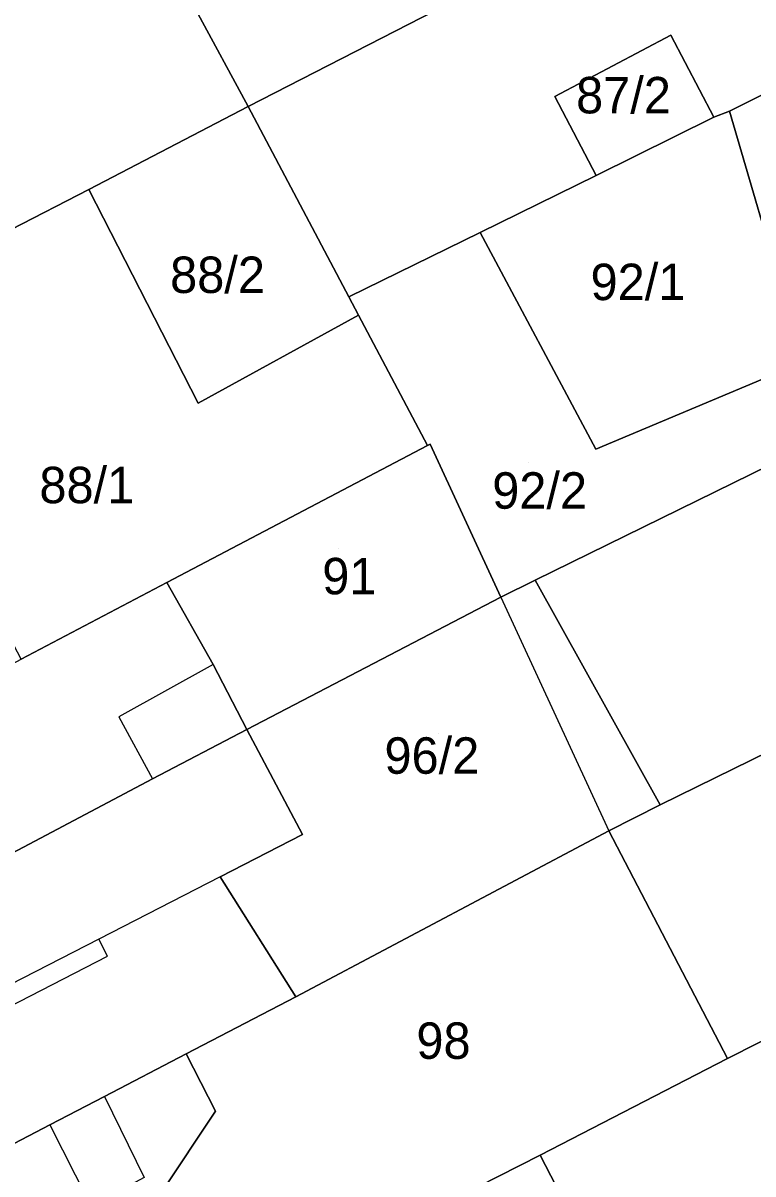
# Model space of a CAD drawing. Extents: x -263943 to -261149, y -1236934 to -1230686.
# Drawn here: x -262800.2 to -262760.1, y -1235851.1 to -1235787.9 of the extents above; entities that cross this region are included whole.
import ezdxf

# ---------------------------------------------------------------- set-up
doc = ezdxf.new("R2010")
doc.units = 0
for name, color, linetype in [('body_kn', 7, 'Continuous'), ('kladpar_druhypozemkov', 7, 'Continuous'), ('kladpar_hranice', 7, 'Continuous'), ('kladpar_parcelnecisla', 7, 'Continuous'), ('kladpar_plochy', 7, 'Continuous'), ('zappar_hrandruhpozemk', 7, 'Continuous')]:
    doc.layers.add(name, color=color, linetype=linetype)

msp = doc.modelspace()

# ---------------------------------------------------------------- linework, layer by layer
at = {"layer": 'body_kn'}
for p, q in [((-262764.61, -1235788.58), (-262764.61, -1235788.58)), ((-262770.98, -1235791.96), (-262770.98, -1235791.96)), ((-262770.98, -1235791.96), (-262770.98, -1235791.96)), ((-262787.8, -1235792.5), (-262787.8, -1235792.5)), ((-262762.24, -1235793.09), (-262762.24, -1235793.09)), ((-262761.39, -1235792.75), (-262761.39, -1235792.75)), ((-262768.7, -1235796.29), (-262768.7, -1235796.29)), ((-262796.55, -1235797.06), (-262796.55, -1235797.06)), ((-262796.55, -1235797.06), (-262796.55, -1235797.06)), ((-262775.08, -1235799.41), (-262775.08, -1235799.41)), ((-262782.28, -1235802.95), (-262782.28, -1235802.95)), ((-262781.75, -1235803.96), (-262781.75, -1235803.96)), ((-262790.55, -1235808.79), (-262790.55, -1235808.79)), ((-262790.55, -1235808.79), (-262790.55, -1235808.79)), ((-262777.97, -1235811.11), (-262777.97, -1235811.11)), ((-262777.82, -1235811.03), (-262777.82, -1235811.03)), ((-262768.73, -1235811.31), (-262768.73, -1235811.31)), ((-262772.06, -1235818.51), (-262772.06, -1235818.51)), ((-262792.26, -1235818.63), (-262792.26, -1235818.63)), ((-262792.26, -1235818.63), (-262792.26, -1235818.63)), ((-262773.93, -1235819.44), (-262773.93, -1235819.44)), ((-262773.93, -1235819.44), (-262773.93, -1235819.44)), ((-262789.73, -1235823.13), (-262789.73, -1235823.13)), ((-262789.73, -1235823.13), (-262789.73, -1235823.13)), ((-262794.91, -1235826), (-262794.91, -1235826)), ((-262787.87, -1235826.7), (-262787.87, -1235826.7)), ((-262787.87, -1235826.7), (-262787.87, -1235826.7)), ((-262793.05, -1235829.4), (-262793.05, -1235829.4)), ((-262765.2, -1235830.83), (-262765.2, -1235830.83)), ((-262765.2, -1235830.83), (-262765.2, -1235830.83)), ((-262768.01, -1235832.27), (-262768.01, -1235832.27)), ((-262768.01, -1235832.27), (-262768.01, -1235832.27)), ((-262784.82, -1235832.47), (-262784.82, -1235832.47)), ((-262789.34, -1235834.79), (-262789.34, -1235834.79)), ((-262789.34, -1235834.79), (-262789.34, -1235834.79)), ((-262796, -1235838.21), (-262796, -1235838.21)), ((-262796, -1235838.21), (-262796, -1235838.21)), ((-262795.53, -1235839.15), (-262795.53, -1235839.15)), ((-262795.53, -1235839.15), (-262795.53, -1235839.15)), ((-262785.18, -1235841.38), (-262785.18, -1235841.38)), ((-262791.21, -1235844.5), (-262791.21, -1235844.5)), ((-262761.49, -1235844.76), (-262761.49, -1235844.76)), ((-262795.69, -1235846.84), (-262795.69, -1235846.84)), ((-262795.69, -1235846.84), (-262795.69, -1235846.84)), ((-262789.6, -1235847.65), (-262789.6, -1235847.65)), ((-262789.6, -1235847.65), (-262789.6, -1235847.65)), ((-262798.68, -1235848.4), (-262798.68, -1235848.4)), ((-262798.68, -1235848.4), (-262798.68, -1235848.4)), ((-262771.78, -1235850.07), (-262771.78, -1235850.07)), ((-262771.78, -1235850.07), (-262771.78, -1235850.07))]:
    msp.add_line(p, q, dxfattribs=at)
at = {"layer": 'kladpar_druhypozemkov'}
for p, q in [((-262767.11, -1235791.08), (-262767.11, -1235791.08)), ((-262788.93, -1235801), (-262788.93, -1235801)), ((-262766.51, -1235801.18), (-262766.51, -1235801.18)), ((-262772.41, -1235812.03), (-262772.41, -1235812.03)), ((-262796.7, -1235812.57), (-262796.7, -1235812.57)), ((-262782.86, -1235816.78), (-262782.86, -1235816.78)), ((-262777.36, -1235826.93), (-262777.36, -1235826.93)), ((-262777.26, -1235842.83), (-262777.26, -1235842.83))]:
    msp.add_line(p, q, dxfattribs=at)
at = {"layer": 'kladpar_hranice'}
for points in [[(-262762.46, -1235775.01), (-262760.68, -1235778.58), (-262787.8, -1235792.5), (-262793.55, -1235781.88), (-262795.24, -1235778.06), (-262777.39, -1235768.95), (-262768.97, -1235764.81), (-262766.18, -1235769.66), (-262762.46, -1235775.01)], [(-262753.15, -1235781.87), (-262750.42, -1235787.35), (-262759.52, -1235791.83), (-262761.39, -1235792.75), (-262762.24, -1235793.09), (-262764.61, -1235788.58), (-262770.98, -1235791.96), (-262768.7, -1235796.29), (-262775.08, -1235799.41), (-262782.28, -1235802.95), (-262787.8, -1235792.5), (-262760.68, -1235778.58), (-262755.99, -1235776.16), (-262755.77, -1235776.6), (-262753.15, -1235781.87)], [(-262732.52, -1235785.8), (-262730.12, -1235791.38), (-262732.35, -1235792.41), (-262733.2, -1235793.85), (-262734.47, -1235794.44), (-262735.23, -1235793.08), (-262749.52, -1235799.74), (-262758.19, -1235803.7), (-262761.39, -1235792.75), (-262759.52, -1235791.83), (-262750.42, -1235787.35), (-262737.23, -1235780.99), (-262735.04, -1235779.93), (-262732.52, -1235785.8)], [(-262796.55, -1235797.06), (-262809.35, -1235803.65), (-262810.15, -1235804.06), (-262813.18, -1235805.64), (-262813.54, -1235805.82), (-262816.76, -1235807.5), (-262830.12, -1235814.46), (-262832.34, -1235815.62), (-262837.16, -1235806.02), (-262819.05, -1235795.72), (-262809.87, -1235790.57), (-262793.55, -1235781.88), (-262787.8, -1235792.5), (-262796.55, -1235797.06)], [(-262770.98, -1235791.96), (-262764.61, -1235788.58), (-262762.24, -1235793.09), (-262768.7, -1235796.29), (-262770.98, -1235791.96)], [(-262735.23, -1235793.08), (-262734.47, -1235794.44), (-262733.2, -1235793.85), (-262732.35, -1235792.41), (-262730.12, -1235791.38), (-262727.85, -1235796.84), (-262729.21, -1235797.51), (-262742.65, -1235804.08), (-262748.34, -1235806.87), (-262772.06, -1235818.51), (-262773.93, -1235819.44), (-262777.82, -1235811.03), (-262777.97, -1235811.11), (-262781.75, -1235803.96), (-262782.28, -1235802.95), (-262775.08, -1235799.41), (-262768.73, -1235811.31), (-262749.86, -1235803.39), (-262749.52, -1235799.74), (-262735.23, -1235793.08)], [(-262790.55, -1235808.79), (-262796.55, -1235797.06), (-262787.8, -1235792.5), (-262782.28, -1235802.95), (-262781.75, -1235803.96), (-262790.55, -1235808.79)], [(-262749.52, -1235799.74), (-262749.86, -1235803.39), (-262768.73, -1235811.31), (-262775.08, -1235799.41), (-262768.7, -1235796.29), (-262762.24, -1235793.09), (-262761.39, -1235792.75), (-262758.19, -1235803.7), (-262749.52, -1235799.74)], [(-262800.26, -1235822.84), (-262807.44, -1235809.21), (-262806.6, -1235808.75), (-262809.35, -1235803.65), (-262796.55, -1235797.06), (-262790.55, -1235808.79), (-262781.75, -1235803.96), (-262777.97, -1235811.11), (-262792.26, -1235818.63), (-262800.26, -1235822.84)], [(-262765.2, -1235830.83), (-262772.06, -1235818.51), (-262748.34, -1235806.87), (-262742.17, -1235819.53), (-262765.2, -1235830.83)], [(-262716.44, -1235821.98), (-262761.49, -1235844.76), (-262768.01, -1235832.27), (-262765.2, -1235830.83), (-262742.17, -1235819.53), (-262735.54, -1235816.23), (-262721.85, -1235809.41), (-262716.44, -1235821.98)], [(-262787.87, -1235826.7), (-262789.73, -1235823.13), (-262792.26, -1235818.63), (-262777.97, -1235811.11), (-262777.82, -1235811.03), (-262773.93, -1235819.44), (-262787.87, -1235826.7)], [(-262768.01, -1235832.27), (-262785.18, -1235841.38), (-262789.34, -1235834.79), (-262784.82, -1235832.47), (-262787.87, -1235826.7), (-262773.93, -1235819.44), (-262772.06, -1235818.51), (-262765.2, -1235830.83), (-262768.01, -1235832.27)], [(-262792.26, -1235818.63), (-262789.73, -1235823.13), (-262787.87, -1235826.7), (-262793.05, -1235829.4), (-262815.83, -1235841.47), (-262819.14, -1235843.32), (-262821.06, -1235839.44), (-262823.21, -1235835.08), (-262820.31, -1235833.53), (-262820.26, -1235833.51), (-262805.59, -1235825.68), (-262802.61, -1235824.09), (-262800.26, -1235822.84), (-262792.26, -1235818.63)], [(-262725.99, -1235845.03), (-262754.64, -1235859.71), (-262764.5, -1235864.18), (-262771.78, -1235850.07), (-262761.49, -1235844.76), (-262716.44, -1235821.98), (-262709.33, -1235836.68), (-262711.37, -1235837.7), (-262725.99, -1235845.03)], [(-262789.34, -1235834.79), (-262785.18, -1235841.38), (-262791.21, -1235844.5), (-262795.69, -1235846.84), (-262798.68, -1235848.4), (-262808.87, -1235853.72), (-262812.24, -1235855.48), (-262812.71, -1235855.73), (-262819.14, -1235843.32), (-262815.83, -1235841.47), (-262793.05, -1235829.4), (-262787.87, -1235826.7), (-262784.82, -1235832.47), (-262789.34, -1235834.79)], [(-262771.78, -1235850.07), (-262778.58, -1235853.53), (-262784.7, -1235856.64), (-262789.3, -1235858.98), (-262792.58, -1235852.14), (-262789.6, -1235847.65), (-262791.21, -1235844.5), (-262785.18, -1235841.38), (-262768.01, -1235832.27), (-262761.49, -1235844.76), (-262771.78, -1235850.07)], [(-262789.6, -1235847.65), (-262792.58, -1235852.14), (-262789.3, -1235858.98), (-262802.12, -1235865.51), (-262805.85, -1235867.46), (-262808.59, -1235862.78), (-262812.71, -1235855.73), (-262812.24, -1235855.48), (-262808.87, -1235853.72), (-262798.68, -1235848.4), (-262795.69, -1235846.84), (-262791.21, -1235844.5), (-262789.6, -1235847.65)], [(-262764.5, -1235864.18), (-262782.68, -1235873.2), (-262783.8, -1235873.77), (-262784.44, -1235874.1), (-262786.92, -1235869.12), (-262773.92, -1235862.11), (-262778.58, -1235853.53), (-262771.78, -1235850.07), (-262764.5, -1235864.18)]]:
    msp.add_lwpolyline(points, dxfattribs=at)
at = {"layer": 'kladpar_plochy'}
for p, q in [((-262765.2, -1235830.83), (-262742.17, -1235819.53)), ((-262716.44, -1235821.98), (-262761.49, -1235844.76)), ((-262768.01, -1235832.27), (-262765.2, -1235830.83)), ((-262761.49, -1235844.76), (-262768.01, -1235832.27))]:
    msp.add_line(p, q, dxfattribs=at)
for points in [[(-262762.46, -1235775.01), (-262760.68, -1235778.58), (-262787.8, -1235792.5), (-262793.55, -1235781.88), (-262795.24, -1235778.06), (-262777.39, -1235768.95), (-262768.97, -1235764.81), (-262766.18, -1235769.66)], [(-262753.15, -1235781.87), (-262750.42, -1235787.35), (-262759.52, -1235791.83), (-262761.39, -1235792.75), (-262762.24, -1235793.09), (-262764.61, -1235788.58), (-262770.98, -1235791.96), (-262768.7, -1235796.29), (-262775.08, -1235799.41), (-262782.28, -1235802.95), (-262787.8, -1235792.5), (-262760.68, -1235778.58), (-262755.99, -1235776.16), (-262755.77, -1235776.6)], [(-262732.52, -1235785.8), (-262730.12, -1235791.38), (-262732.35, -1235792.41), (-262733.2, -1235793.85), (-262734.47, -1235794.44), (-262735.23, -1235793.08), (-262749.52, -1235799.74), (-262758.19, -1235803.7), (-262761.39, -1235792.75), (-262759.52, -1235791.83), (-262750.42, -1235787.35), (-262737.23, -1235780.99), (-262735.04, -1235779.93)], [(-262796.55, -1235797.06), (-262809.35, -1235803.65), (-262810.15, -1235804.06), (-262813.18, -1235805.64), (-262813.54, -1235805.82), (-262816.76, -1235807.5), (-262830.12, -1235814.46), (-262832.34, -1235815.62), (-262837.16, -1235806.02), (-262819.05, -1235795.72), (-262809.87, -1235790.57), (-262793.55, -1235781.88), (-262787.8, -1235792.5)], [(-262770.98, -1235791.96), (-262764.61, -1235788.58), (-262762.24, -1235793.09), (-262768.7, -1235796.29)], [(-262735.23, -1235793.08), (-262734.47, -1235794.44), (-262733.2, -1235793.85), (-262732.35, -1235792.41), (-262730.12, -1235791.38), (-262727.85, -1235796.84), (-262729.21, -1235797.51), (-262742.65, -1235804.08), (-262748.34, -1235806.87), (-262772.06, -1235818.51), (-262773.93, -1235819.44), (-262777.82, -1235811.03), (-262777.97, -1235811.11), (-262781.75, -1235803.96), (-262782.28, -1235802.95), (-262775.08, -1235799.41), (-262768.73, -1235811.31), (-262749.86, -1235803.39), (-262749.52, -1235799.74)], [(-262790.55, -1235808.79), (-262796.55, -1235797.06), (-262787.8, -1235792.5), (-262782.28, -1235802.95), (-262781.75, -1235803.96)], [(-262749.52, -1235799.74), (-262749.86, -1235803.39), (-262768.73, -1235811.31), (-262775.08, -1235799.41), (-262768.7, -1235796.29), (-262762.24, -1235793.09), (-262761.39, -1235792.75), (-262758.19, -1235803.7)], [(-262800.26, -1235822.84), (-262807.44, -1235809.21), (-262806.6, -1235808.75), (-262809.35, -1235803.65), (-262796.55, -1235797.06), (-262790.55, -1235808.79), (-262781.75, -1235803.96), (-262777.97, -1235811.11), (-262792.26, -1235818.63)], [(-262765.2, -1235830.83), (-262772.06, -1235818.51), (-262748.34, -1235806.87), (-262742.17, -1235819.53)], [(-262787.87, -1235826.7), (-262789.73, -1235823.13), (-262792.26, -1235818.63), (-262777.97, -1235811.11), (-262777.82, -1235811.03), (-262773.93, -1235819.44)], [(-262768.01, -1235832.27), (-262785.18, -1235841.38), (-262789.34, -1235834.79), (-262784.82, -1235832.47), (-262787.87, -1235826.7), (-262773.93, -1235819.44), (-262772.06, -1235818.51), (-262765.2, -1235830.83)], [(-262792.26, -1235818.63), (-262789.73, -1235823.13), (-262787.87, -1235826.7), (-262793.05, -1235829.4), (-262815.83, -1235841.47), (-262819.14, -1235843.32), (-262821.06, -1235839.44), (-262823.21, -1235835.08), (-262820.31, -1235833.53), (-262820.26, -1235833.51), (-262805.59, -1235825.68), (-262802.61, -1235824.09), (-262800.26, -1235822.84)], [(-262725.99, -1235845.03), (-262754.64, -1235859.71), (-262764.5, -1235864.18), (-262771.78, -1235850.07), (-262761.49, -1235844.76), (-262716.44, -1235821.98), (-262709.33, -1235836.68), (-262711.37, -1235837.7)], [(-262789.34, -1235834.79), (-262785.18, -1235841.38), (-262791.21, -1235844.5), (-262795.69, -1235846.84), (-262798.68, -1235848.4), (-262808.87, -1235853.72), (-262812.24, -1235855.48), (-262812.71, -1235855.73), (-262819.14, -1235843.32), (-262815.83, -1235841.47), (-262793.05, -1235829.4), (-262787.87, -1235826.7), (-262784.82, -1235832.47)], [(-262771.78, -1235850.07), (-262778.58, -1235853.53), (-262784.7, -1235856.64), (-262789.3, -1235858.98), (-262792.58, -1235852.14), (-262789.6, -1235847.65), (-262791.21, -1235844.5), (-262785.18, -1235841.38), (-262768.01, -1235832.27), (-262761.49, -1235844.76)], [(-262789.6, -1235847.65), (-262792.58, -1235852.14), (-262789.3, -1235858.98), (-262802.12, -1235865.51), (-262805.85, -1235867.46), (-262808.59, -1235862.78), (-262812.71, -1235855.73), (-262812.24, -1235855.48), (-262808.87, -1235853.72), (-262798.68, -1235848.4), (-262795.69, -1235846.84), (-262791.21, -1235844.5)], [(-262764.5, -1235864.18), (-262782.68, -1235873.2), (-262783.8, -1235873.77), (-262784.44, -1235874.1), (-262786.92, -1235869.12), (-262773.92, -1235862.11), (-262778.58, -1235853.53), (-262771.78, -1235850.07)]]:
    msp.add_lwpolyline(points, close=True, dxfattribs=at)
at = {"layer": 'zappar_hrandruhpozemk'}
for p, q in [((-262773.93, -1235819.44), (-262768.01, -1235832.27)), ((-262789.73, -1235823.13), (-262794.91, -1235826)), ((-262794.91, -1235826), (-262793.05, -1235829.4)), ((-262789.34, -1235834.79), (-262796, -1235838.21)), ((-262796, -1235838.21), (-262810.17, -1235845.48)), ((-262795.53, -1235839.15), (-262796, -1235838.21)), ((-262809.64, -1235846.4), (-262795.53, -1235839.15)), ((-262798.68, -1235848.4), (-262796.43, -1235852.86))]:
    msp.add_line(p, q, dxfattribs=at)
msp.add_lwpolyline([(-262795.69, -1235846.84), (-262793.52, -1235851.29), (-262796.43, -1235852.86), (-262800.06, -1235854.83), (-262798.2, -1235858.31)], dxfattribs=at)

# ---------------------------------------------------------------- texts
at = {"layer": 'kladpar_parcelnecisla'}
for s, p in [('87/2', (-262769.809, -1235792.88)), ('88/2', (-262792.088, -1235802.74)), ('92/1', (-262769.015, -1235803.13)), ('88/1', (-262799.262, -1235814.28)), ('92/2', (-262774.411, -1235814.58)), ('91', (-262783.739, -1235819.28)), ('96/2', (-262780.325, -1235829.13)), ('98', (-262778.572, -1235844.78))]:
    msp.add_text(s, height=2, dxfattribs=at).set_placement(p)

doc.saveas('drawing.dxf')
